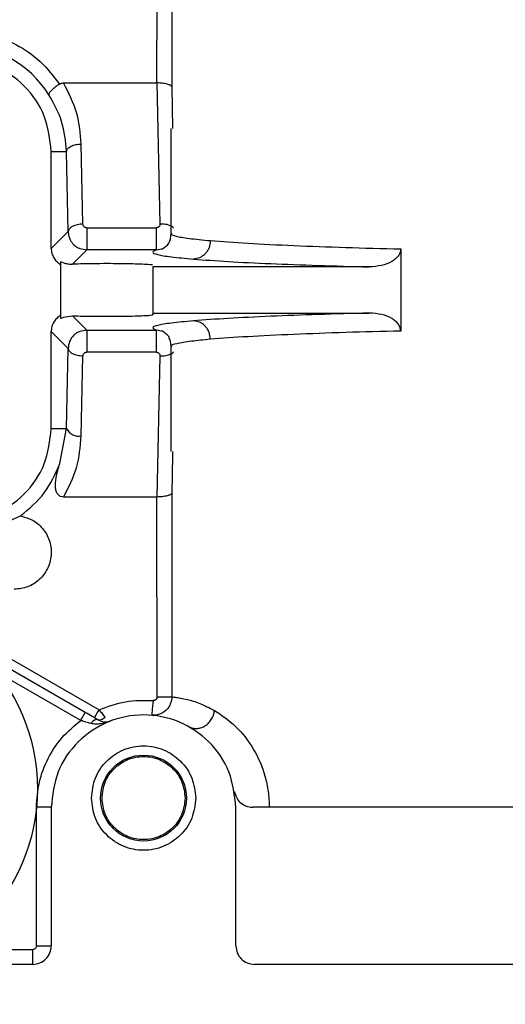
# Model space of a CAD drawing. Header units: inches. Extents: x 170 to 312, y 215 to 248.
# Tile 275 of 410: x 255.9919 to 256.0566, y 224.2858 to 224.4169. Entities that reach past the tile are written whole.
import ezdxf

# ---------------------------------------------------------------- set-up
doc = ezdxf.new("R2010")
doc.units = ezdxf.units.IN
doc.header["$LTSCALE"] = 0.25
doc.header["$MEASUREMENT"] = 0
doc.layers.add('ANNOTATIONS', color=1, linetype='Continuous')
doc.layers.add('STANDARD MOTOR RH', color=7, linetype='Continuous')
doc.styles.add('ARIAL', font='arial.ttf', dxfattribs={"height": 0.09375})
doc.dimstyles.new('STANDARD$0', dxfattribs={"dimtxt": 0.09375, "dimasz": 0.09375, "dimexe": 0.03125, "dimexo": 0.046875, "dimgap": 0.09, "dimtad": 0, "dimtih": 1, "dimtoh": 1, "dimdec": 4, "dimzin": 0, "dimdsep": 46, "dimtxsty": 'ARIAL', "dimcen": 0.09, "dimadec": 0, "dimazin": 0, "dimtfac": 1, "dimtdec": 4, "dimtofl": 0, "dimtmove": 0, "dimatfit": 1, "dimfxl": 1, "dimtolj": 1, "dimtzin": 0, "dimarcsym": 0})

# ---------------------------------------------------------------- blocks, each defined once
blk = doc.blocks.new('*D199')
at = {"layer": 'ANNOTATIONS', "color": 0, "lineweight": -2, "transparency": 16777216}
for p, q in [((255.2899369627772, 223.5853893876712), (255.2899369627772, 225.1525490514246)), ((256.3835555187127, 224.5784115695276), (256.3835555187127, 225.1525490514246)), ((255.3836869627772, 225.1212990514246), (255.5516362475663, 225.1212990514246)), ((256.2898055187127, 225.1212990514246), (256.1218562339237, 225.1212990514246))]:
    blk.add_line(p, q, dxfattribs=at)
at = {"layer": 'ANNOTATIONS', "color": 0, "transparency": 16777216}
for points in [[(255.3836869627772, 225.1369240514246), (255.3836869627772, 225.1056740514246), (255.2899369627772, 225.1212990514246)], [(256.2898055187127, 225.1369240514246), (256.2898055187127, 225.1056740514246), (256.3835555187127, 225.1212990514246)]]:
    blk.add_solid(points, dxfattribs=at)
at = {"layer": 'defpoints', "color": 0, "transparency": 16777216}
for p in [(255.2899369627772, 225.1212990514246), (256.3835555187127, 224.5315365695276), (255.2899369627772, 223.5385143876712)]:
    blk.add_point(p, dxfattribs=at)
at = {"layer": 'ANNOTATIONS', "color": 0, "transparency": 16777216, "insert": (255.836746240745, 225.1212990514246), "char_height": 0.09375, "attachment_point": 5, "style": 'ARIAL'}
blk.add_mtext('\\A1;17 3/8"', dxfattribs=at)
blk = doc.blocks.new('*D210')
at = {"layer": 'ANNOTATIONS', "color": 0, "lineweight": -2, "transparency": 16777216}
for p, q in [((255.289938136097, 223.5853893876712), (255.289938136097, 225.5862628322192)), ((256.5133110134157, 225.0116590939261), (256.5133110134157, 225.5862628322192)), ((255.383688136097, 225.5550128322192), (255.7205284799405, 225.5550128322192)), ((256.4195610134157, 225.5550128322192), (256.0827206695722, 225.5550128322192))]:
    blk.add_line(p, q, dxfattribs=at)
at = {"layer": 'ANNOTATIONS', "color": 0, "transparency": 16777216}
for points in [[(255.383688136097, 225.5706378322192), (255.383688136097, 225.5393878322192), (255.289938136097, 225.5550128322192)], [(256.4195610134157, 225.5706378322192), (256.4195610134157, 225.5393878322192), (256.5133110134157, 225.5550128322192)]]:
    blk.add_solid(points, dxfattribs=at)
at = {"layer": 'defpoints', "color": 0, "transparency": 16777216}
for p in [(256.5133110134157, 225.5550128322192), (256.5133110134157, 224.9647840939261), (255.289938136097, 223.5385143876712)]:
    blk.add_point(p, dxfattribs=at)
at = {"layer": 'ANNOTATIONS', "color": 0, "transparency": 16777216, "insert": (255.9016245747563, 225.5550128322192), "char_height": 0.09375, "attachment_point": 5, "style": 'ARIAL'}
blk.add_mtext('\\A1;20"', dxfattribs=at)

msp = doc.modelspace()

# ---------------------------------------------------------------- linework, layer by layer
at = {"layer": 'STANDARD MOTOR RH'}
for p, q in [((256.0102381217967, 224.4084846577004), (256.0102439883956, 224.4855559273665)), ((256.0122103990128, 224.4855559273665), (256.0122103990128, 224.4079572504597)), ((255.997789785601, 224.4084846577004), (256.0102381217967, 224.4084846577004)), ((256.0102381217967, 224.4084846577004), (256.0106219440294, 224.3896880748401)), ((256.0122103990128, 224.4079572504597), (256.0123158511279, 224.4024273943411)), ((256.0121389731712, 224.3884261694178), (256.0121389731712, 224.4024273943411)), ((256.0003674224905, 224.3896857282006), (256.000152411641, 224.4003500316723)), ((255.9961448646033, 224.3864461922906), (255.9961448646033, 224.3993662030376)), ((255.9961448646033, 224.3993662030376), (255.998185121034, 224.3993662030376)), ((255.9984001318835, 224.388701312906), (255.998185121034, 224.3993662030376)), ((255.9961448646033, 224.3864461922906), (255.9984001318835, 224.388701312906)), ((256.0008689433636, 224.3892034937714), (256.010157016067, 224.3892034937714)), ((255.9989628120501, 224.3843459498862), (256.0008689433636, 224.3862520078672)), ((255.999958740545, 224.3864262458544), (256.0008689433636, 224.3862520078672)), ((256.010157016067, 224.3862520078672), (256.0008689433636, 224.3862520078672)), ((256.010157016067, 224.3862520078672), (256.0110766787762, 224.3864291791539)), ((256.0427127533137, 224.3863775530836), (256.0427127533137, 224.3754451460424)), ((255.997375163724, 224.3846697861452), (255.997375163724, 224.3771523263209)), ((256.0385113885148, 224.3839869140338), (256.0096783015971, 224.3839869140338)), ((256.0096783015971, 224.3839869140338), (256.0096783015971, 224.3776204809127)), ((256.0008689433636, 224.3755706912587), (255.9989628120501, 224.3774767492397)), ((256.0096783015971, 224.3778351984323), (256.0385113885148, 224.3778351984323)), ((255.9961448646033, 224.3624564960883), (255.9961448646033, 224.3753765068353)), ((255.9984001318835, 224.3731207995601), (255.9961448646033, 224.3753765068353)), ((256.0008689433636, 224.3755706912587), (255.9999576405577, 224.3753952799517)), ((256.0008689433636, 224.3755706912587), (256.010157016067, 224.3755706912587)), ((256.0110767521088, 224.3753935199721), (256.010157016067, 224.3755706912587)), ((255.998185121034, 224.3624564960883), (255.9984001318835, 224.3731207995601)), ((256.0121389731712, 224.3593953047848), (256.0121389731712, 224.3733977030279)), ((256.000152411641, 224.3614720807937), (256.0003674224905, 224.3721369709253)), ((256.010157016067, 224.3726192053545), (256.0008689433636, 224.3726192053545)), ((256.0106219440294, 224.3721340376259), (256.0102381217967, 224.3533380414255)), ((255.9961448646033, 224.3624564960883), (255.998185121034, 224.3624564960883)), ((255.9972950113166, 224.3577995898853), (255.998185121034, 224.3624564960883)), ((256.0123069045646, 224.3589253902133), (256.0122103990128, 224.3538654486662)), ((256.0123158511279, 224.3593953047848), (256.0123069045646, 224.3589253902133)), ((256.0102381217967, 224.3533380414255), (255.997789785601, 224.3533380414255)), ((256.0102439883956, 224.3267195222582), (256.0102381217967, 224.3533380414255)), ((256.0122103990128, 224.3538654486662), (256.0122103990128, 224.3267195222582)), ((255.9870560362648, 224.3485878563), (255.9920466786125, 224.3508224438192)), ((255.9765718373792, 224.3399809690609), (256.0025239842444, 224.3249976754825)), ((256.0006896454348, 224.3246362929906), (255.9861757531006, 224.3330155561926)), ((256.0000745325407, 224.3235703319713), (255.9886034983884, 224.3301931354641)), ((256.0102439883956, 224.3267195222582), (256.0122103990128, 224.3267195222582)), ((256.0097935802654, 224.3242350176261), (256.0095341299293, 224.3242684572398)), ((256.0097232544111, 224.3242502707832), (256.0097939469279, 224.324256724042)), ((256.0099160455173, 224.3242678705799), (256.0100835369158, 224.324283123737)), ((255.9961448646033, 224.3120137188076), (255.9941763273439, 224.3120137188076)), ((255.9941763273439, 224.2935591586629), (255.9941763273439, 224.3119861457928)), ((255.9961448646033, 224.3120137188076), (255.9961448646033, 224.2935591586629)), ((256.0207511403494, 224.2935591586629), (256.0207511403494, 224.3120137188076)), ((255.9824136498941, 224.2930669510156), (255.9936841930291, 224.2930669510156)), ((255.9936841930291, 224.2910981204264), (255.9936841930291, 224.2930669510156)), ((255.9941763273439, 224.2935591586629), (255.9961448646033, 224.2935591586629)), ((255.9936841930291, 224.2910981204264), (255.9800821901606, 224.2910981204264)), ((256.1364007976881, 224.2910981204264), (256.0232118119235, 224.2910981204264))]:
    msp.add_line(p, q, dxfattribs=at)
at = {"layer": 'STANDARD MOTOR RH', "flags": 128}
for points in [[(256.0097078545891, 224.3262296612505), (256.0096739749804, 224.3258471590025), (256.0096413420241, 224.3254793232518), (256.0096113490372, 224.3251402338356), (256.0095850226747, 224.3248427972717), (256.0095633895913, 224.3245993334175), (256.0095473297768, 224.3244180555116), (256.0095374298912, 224.3243065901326), (256.0095341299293, 224.3242684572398)], [(256.0000745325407, 224.3235703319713), (256.0001945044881, 224.3237785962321), (256.0003099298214, 224.3239786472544), (256.0004162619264, 224.3241622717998), (256.0005094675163, 224.3243241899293), (256.0005859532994, 224.3244567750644), (256.0006428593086, 224.3245547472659), (256.0006778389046, 224.3246157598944), (256.0006896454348, 224.3246362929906)], [(256.0019088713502, 224.3239323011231), (256.0019206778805, 224.3239528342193), (256.0019556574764, 224.3240132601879), (256.0020124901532, 224.3241118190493), (256.0020890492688, 224.3242444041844), (256.0021822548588, 224.324405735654), (256.0022885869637, 224.3245899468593), (256.002404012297, 224.3247899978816), (256.0025239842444, 224.3249976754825)]]:
    msp.add_lwpolyline(points, dxfattribs=at)
at = {"layer": 'STANDARD MOTOR RH'}
for centre, radius in [((255.9690779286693, 224.314474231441), 0.02522145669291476), ((256.0084480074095, 224.3132439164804), 0.005720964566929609)]:
    msp.add_circle(centre, radius, dxfattribs=at)
for centre, radius, start, end in [((255.9838417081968, 224.3993659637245), 0.0141701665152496, 32.16558920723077, 90), ((255.9998281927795, 224.363282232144), 0.001838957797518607, 206.6810774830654, 280.1546545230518)]:
    msp.add_arc(centre, radius, start, end, dxfattribs=at)
for points, knots in [([(255.9838417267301, 224.4155034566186), (255.9851620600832, 224.4154099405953), (255.9878027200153, 224.4152229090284), (255.9915123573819, 224.413725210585), (255.9948199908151, 224.411474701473), (255.9964434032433, 224.4093835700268), (255.9972551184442, 224.408337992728)], [0, 0, 0, 0, 0.2499994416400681, 0.4999976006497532, 0.7499960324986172, 0.9999999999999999, 0.9999999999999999, 0.9999999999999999, 0.9999999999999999]), ([(255.9961448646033, 224.3993662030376), (255.9959598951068, 224.4009782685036), (255.9955899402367, 224.4042025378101), (255.9927450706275, 224.4082693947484), (255.9886782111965, 224.4111144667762), (255.9854538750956, 224.4114841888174), (255.9838417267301, 224.4116690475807)], [0, 0, 0, 0, 0.2499886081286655, 0.4999986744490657, 0.7500023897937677, 1, 1, 1, 1]), ([(255.9972551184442, 224.408337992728), (255.9970475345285, 224.4081961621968), (255.9966252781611, 224.4079076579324), (255.9961383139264, 224.4074761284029), (255.9958372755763, 224.4071101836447), (255.9958370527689, 224.4069763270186), (255.9958369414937, 224.4069094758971)], [0, 0, 0, 0, 0.246127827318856, 0.5006603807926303, 0.7506181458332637, 1, 1, 1, 1]), ([(255.9972551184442, 224.408337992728), (255.997336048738, 224.408380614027), (255.9975033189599, 224.4084687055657), (255.997692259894, 224.4084792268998), (255.997789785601, 224.4084846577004)], [0, 0, 0, 0, 0.4838296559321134, 1, 1, 1, 1]), ([(256.000152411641, 224.4003500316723), (256.0000379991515, 224.4017285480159), (255.9998030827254, 224.4045589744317), (255.9984723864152, 224.4071536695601), (255.997789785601, 224.4084846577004)], [0, 0, 0, 0, 0.487034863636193, 1, 1, 1, 1]), ([(256.0122103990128, 224.4079572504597), (256.0121929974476, 224.407998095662), (256.0121604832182, 224.408074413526), (256.0119701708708, 224.4081988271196), (256.0116820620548, 224.4083092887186), (256.0113057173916, 224.4083927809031), (256.0108520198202, 224.4084616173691), (256.0104791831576, 224.4084756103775), (256.0102381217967, 224.4084846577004)], [0, 0, 0, 0, 0.1559122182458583, 0.2913166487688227, 0.4999964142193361, 0.636032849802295, 0.7646733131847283, 1, 1, 1, 1]), ([(255.998185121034, 224.3993662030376), (255.9980592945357, 224.4007211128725), (255.997814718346, 224.4033547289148), (255.9964833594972, 224.4057476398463), (255.9958369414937, 224.4069094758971)], [0, 0, 0, 0, 0.5144674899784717, 1, 1, 1, 1]), ([(255.9981850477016, 224.3993662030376), (255.9982211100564, 224.3994926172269), (255.9982932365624, 224.3997454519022), (255.9987511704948, 224.4000668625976), (255.9993935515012, 224.4002958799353), (255.9998994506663, 224.4003319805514), (256.000152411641, 224.4003500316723)], [0, 0, 0, 0, 0.2499384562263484, 0.4998893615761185, 0.7499334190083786, 1, 1, 1, 1]), ([(256.0003674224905, 224.3896857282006), (256.0001144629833, 224.3896676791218), (255.9996085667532, 224.3896315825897), (255.9989661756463, 224.3894025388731), (255.9985082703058, 224.3890812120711), (255.9984361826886, 224.3888279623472), (255.9984001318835, 224.388701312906)], [0, 0, 0, 0, 0.250046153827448, 0.5000697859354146, 0.7499863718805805, 1, 1, 1, 1]), ([(255.9984001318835, 224.388701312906), (255.9984164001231, 224.3884941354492), (255.998446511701, 224.3881106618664), (255.9986858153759, 224.3875075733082), (255.999047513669, 224.3870144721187), (255.9995085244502, 224.386635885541), (255.9998103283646, 224.3864953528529), (255.999958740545, 224.3864262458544)], [0, 0, 0, 0, 0.2133004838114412, 0.3948069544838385, 0.6605261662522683, 0.8330636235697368, 0.9999999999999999, 0.9999999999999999, 0.9999999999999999, 0.9999999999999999]), ([(256.0008689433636, 224.3892034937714), (256.0008356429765, 224.3892053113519), (256.0007699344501, 224.3892088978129), (256.0006430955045, 224.3892472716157), (256.0005070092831, 224.3893405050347), (256.0003908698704, 224.3894980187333), (256.0003753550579, 224.3896222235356), (256.0003674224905, 224.3896857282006)], [0, 0, 0, 0, 0.1206362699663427, 0.2380402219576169, 0.4832321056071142, 0.7357817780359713, 1, 1, 1, 1]), ([(256.0008689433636, 224.3892034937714), (256.0008689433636, 224.3890509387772), (256.0008689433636, 224.3887459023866), (256.0008689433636, 224.3882358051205), (256.0008689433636, 224.3877298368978), (256.0008689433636, 224.3872540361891), (256.0008689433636, 224.3868428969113), (256.0008689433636, 224.3865234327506), (256.0008689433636, 224.3863073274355), (256.0008689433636, 224.3862704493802), (256.0008689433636, 224.3862520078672)], [0, 0, 0, 0, 0.1250173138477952, 0.2499743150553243, 0.3751013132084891, 0.4999169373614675, 0.6250631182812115, 0.7500241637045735, 0.874995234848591, 0.9999999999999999, 0.9999999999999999, 0.9999999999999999, 0.9999999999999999]), ([(256.0106219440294, 224.3896880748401), (256.0106194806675, 224.3896251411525), (256.0106146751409, 224.3895023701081), (256.0105269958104, 224.3893662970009), (256.010432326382, 224.3892834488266), (256.0103494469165, 224.389237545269), (256.0102564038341, 224.3892094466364), (256.0101906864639, 224.3892055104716), (256.010157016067, 224.3892034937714)], [0, 0, 0, 0, 0.2647254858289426, 0.5164265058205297, 0.6401785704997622, 0.7582146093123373, 0.8761208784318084, 1, 1, 1, 1]), ([(256.010157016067, 224.3862520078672), (256.010157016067, 224.3862704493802), (256.010157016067, 224.3863073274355), (256.010157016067, 224.3865234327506), (256.010157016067, 224.3868428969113), (256.010157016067, 224.3872540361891), (256.010157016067, 224.3877298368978), (256.010157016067, 224.3882358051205), (256.010157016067, 224.3887459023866), (256.010157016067, 224.3890509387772), (256.010157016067, 224.3892034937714)], [0, 0, 0, 0, 0.1250047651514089, 0.2499758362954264, 0.3749368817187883, 0.5000830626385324, 0.6248986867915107, 0.7500256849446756, 0.8749826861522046, 0.9999999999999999, 0.9999999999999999, 0.9999999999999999, 0.9999999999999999]), ([(256.0124591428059, 224.3891325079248), (256.0124205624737, 224.389180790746), (256.012329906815, 224.3892942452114), (256.0120886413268, 224.3894427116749), (256.0117663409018, 224.3895695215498), (256.0112859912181, 224.3896836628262), (256.0108830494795, 224.3896863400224), (256.0106219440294, 224.3896880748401)], [0, 0, 0, 0, 0.1344442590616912, 0.3159157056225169, 0.4972155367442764, 0.6741966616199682, 0.9999999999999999, 0.9999999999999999, 0.9999999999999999, 0.9999999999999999]), ([(256.0108712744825, 224.3863564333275), (256.0112302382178, 224.3865695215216), (256.0119418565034, 224.386991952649), (256.0120736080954, 224.3879638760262), (256.0121388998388, 224.3884455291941)], [0, 0, 0, 0, 0.5044329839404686, 1, 1, 1, 1]), ([(256.012190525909, 224.3884261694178), (256.0121737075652, 224.3884152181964), (256.0119970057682, 224.3883001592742), (256.0127084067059, 224.3880814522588), (256.0143136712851, 224.3877733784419), (256.0163414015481, 224.3875794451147), (256.017357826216, 224.3874822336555)], [0, 0, 0, 0, 0.03388594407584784, 0.3560224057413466, 0.6771983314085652, 0.9999999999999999, 0.9999999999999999, 0.9999999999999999, 0.9999999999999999]), ([(256.017357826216, 224.3874822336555), (256.0173243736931, 224.3871762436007), (256.0172729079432, 224.3867054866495), (256.0169882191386, 224.3861374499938), (256.0166961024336, 224.3857447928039), (256.0163339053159, 224.3854271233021), (256.0158080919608, 224.3851164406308), (256.0153712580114, 224.3850601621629), (256.0150870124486, 224.3850235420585)], [0, 0, 0, 0, 0.2389065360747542, 0.3675508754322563, 0.499058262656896, 0.6305849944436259, 0.7596235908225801, 1, 1, 1, 1]), ([(256.017357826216, 224.3874822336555), (256.018923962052, 224.387362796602), (256.0219697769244, 224.3871305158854), (256.0282335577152, 224.3868300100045), (256.0350784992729, 224.3865750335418), (256.0402228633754, 224.3864419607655), (256.0427127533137, 224.3863775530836)], [0, 0, 0, 0, 0.2725394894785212, 0.5300337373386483, 0.7725347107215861, 1, 1, 1, 1]), ([(255.9961448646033, 224.3864461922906), (255.9961619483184, 224.3862255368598), (255.9961960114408, 224.3857855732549), (255.9964634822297, 224.3851869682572), (255.9968510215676, 224.3846708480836), (255.9971994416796, 224.3844349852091), (255.997375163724, 224.3843160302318)], [0, 0, 0, 0, 0.2567043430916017, 0.5118413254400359, 0.7538022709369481, 1, 1, 1, 1]), ([(256.010157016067, 224.3862520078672), (256.0099167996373, 224.3861478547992), (256.0094363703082, 224.3859395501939), (256.0101923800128, 224.3856257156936), (256.0119315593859, 224.3853173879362), (256.0140351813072, 224.3851214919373), (256.0150870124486, 224.3850235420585)], [0, 0, 0, 0, 0.2500059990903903, 0.50000832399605, 0.7499993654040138, 1, 1, 1, 1]), ([(256.0427127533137, 224.3863775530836), (256.0426992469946, 224.3862338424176), (256.0426714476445, 224.3859380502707), (256.0424382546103, 224.3854948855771), (256.0420548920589, 224.3850677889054), (256.04130945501, 224.3845527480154), (256.0401102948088, 224.3840923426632), (256.0390691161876, 224.3840236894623), (256.0385113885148, 224.3839869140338)], [0, 0, 0, 0, 0.08171451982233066, 0.1681887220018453, 0.2799602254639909, 0.4068002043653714, 0.6822409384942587, 1, 1, 1, 1]), ([(255.997375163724, 224.3846697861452), (255.9973958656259, 224.3846767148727), (255.9974384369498, 224.3846909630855), (255.997777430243, 224.384539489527), (255.9982743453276, 224.3843744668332), (255.9987342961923, 224.3843554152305), (255.9989628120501, 224.3843459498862)], [0, 0, 0, 0, 0.2528302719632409, 0.5199193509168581, 0.761483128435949, 1, 1, 1, 1]), ([(256.0150870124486, 224.3850235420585), (256.016552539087, 224.3849141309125), (256.0194086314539, 224.3847009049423), (256.025168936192, 224.3844203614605), (256.03146491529, 224.3841800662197), (256.0362090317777, 224.3840500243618), (256.0385113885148, 224.3839869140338)], [0, 0, 0, 0, 0.2707804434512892, 0.5277106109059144, 0.770794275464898, 0.9999999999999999, 0.9999999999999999, 0.9999999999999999, 0.9999999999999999]), ([(256.0096783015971, 224.3842016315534), (256.0095977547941, 224.3842280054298), (256.0094464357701, 224.3842775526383), (256.0083869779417, 224.3843387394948), (256.007118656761, 224.3843787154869), (256.0056546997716, 224.3844061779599), (256.0039948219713, 224.3844186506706), (256.0021574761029, 224.3844149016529), (256.0003672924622, 224.3843906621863), (255.9994346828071, 224.3843609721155), (255.9989628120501, 224.3843459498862)], [0, 0, 0, 0, 0.1528544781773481, 0.2871596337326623, 0.4029070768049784, 0.4999935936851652, 0.6204120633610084, 0.7438826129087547, 0.8704127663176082, 1, 1, 1, 1]), ([(255.997375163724, 224.3775066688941), (255.9972007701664, 224.3773880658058), (255.9968530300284, 224.3771515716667), (255.9964647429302, 224.3766379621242), (255.9961949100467, 224.376038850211), (255.9961616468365, 224.3755986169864), (255.9961448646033, 224.3753765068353)], [0, 0, 0, 0, 0.2447607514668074, 0.4880520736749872, 0.7417077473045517, 1, 1, 1, 1]), ([(255.997375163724, 224.3771523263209), (255.9973967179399, 224.3771441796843), (255.9974413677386, 224.3771273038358), (255.9978611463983, 224.3773493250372), (255.9985329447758, 224.377427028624), (255.9989628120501, 224.3774767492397)], [0, 0, 0, 0, 0.2515476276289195, 0.5210837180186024, 1, 1, 1, 1]), ([(255.9989628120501, 224.3774767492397), (255.999429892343, 224.3774617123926), (256.0003529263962, 224.377431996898), (256.0021242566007, 224.3774079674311), (256.003944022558, 224.3774034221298), (256.0057421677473, 224.3774165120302), (256.0072865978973, 224.3774475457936), (256.0085150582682, 224.3774900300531), (256.0094621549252, 224.3775485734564), (256.0096011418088, 224.3775948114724), (256.0096783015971, 224.3776204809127)], [0, 0, 0, 0, 0.1284301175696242, 0.2538008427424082, 0.3761785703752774, 0.4955456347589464, 0.6227116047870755, 0.729808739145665, 0.8500009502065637, 1, 1, 1, 1]), ([(256.0150870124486, 224.3767991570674), (256.0140351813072, 224.3767012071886), (256.0119315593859, 224.3765053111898), (256.0101923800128, 224.3761969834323), (256.0094363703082, 224.375883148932), (256.0099167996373, 224.3756748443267), (256.010157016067, 224.3755706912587)], [0, 0, 0, 0, 0.2500006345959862, 0.49999167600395, 0.7499940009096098, 1, 1, 1, 1]), ([(256.0385113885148, 224.3778351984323), (256.0362090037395, 224.3777721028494), (256.0314648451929, 224.3776420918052), (256.0251688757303, 224.3774015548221), (256.0194085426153, 224.3771220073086), (256.0165525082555, 224.3769086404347), (256.0150870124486, 224.3767991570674)], [0, 0, 0, 0, 0.2292071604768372, 0.4722907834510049, 0.7292204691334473, 1, 1, 1, 1]), ([(256.017357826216, 224.3743398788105), (256.0173241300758, 224.3746469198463), (256.0172723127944, 224.3751190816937), (256.0169868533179, 224.3756879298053), (256.0166936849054, 224.3760802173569), (256.0163313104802, 224.3763972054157), (256.015806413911, 224.3767070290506), (256.0153704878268, 224.376762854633), (256.0150870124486, 224.3767991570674)], [0, 0, 0, 0, 0.2396736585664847, 0.3685655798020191, 0.5000363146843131, 0.6315023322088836, 0.7603721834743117, 1, 1, 1, 1]), ([(256.0427127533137, 224.3754451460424), (256.0426993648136, 224.3755876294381), (256.0426717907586, 224.3758810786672), (256.0424420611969, 224.3763211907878), (256.0420634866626, 224.3767469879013), (256.0413249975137, 224.3772614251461), (256.0401241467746, 224.3777287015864), (256.0390774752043, 224.3777978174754), (256.0385113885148, 224.3778351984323)], [0, 0, 0, 0, 0.08103496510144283, 0.1668941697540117, 0.2776577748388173, 0.4037817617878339, 0.6775385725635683, 1, 1, 1, 1]), ([(255.9999576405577, 224.3753952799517), (255.9998091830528, 224.3753263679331), (255.9995073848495, 224.3751862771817), (255.9990019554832, 224.3747688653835), (255.9985149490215, 224.3740840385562), (255.9984384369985, 224.373442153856), (255.9984001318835, 224.3731207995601)], [0, 0, 0, 0, 0.1671560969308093, 0.3398104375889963, 0.6694815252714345, 1, 1, 1, 1]), ([(256.0008689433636, 224.3755706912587), (256.0008689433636, 224.3755520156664), (256.0008689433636, 224.3755146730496), (256.0008689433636, 224.3752986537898), (256.0008689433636, 224.3749798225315), (256.0008689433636, 224.3745685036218), (256.0008689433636, 224.3740926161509), (256.0008689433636, 224.373586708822), (256.0008689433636, 224.3730767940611), (256.0008689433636, 224.3727717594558), (256.0008689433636, 224.3726192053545)], [0, 0, 0, 0, 0.12503799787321, 0.2500186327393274, 0.374898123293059, 0.5000538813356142, 0.6250140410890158, 0.7500065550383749, 0.8749731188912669, 1, 1, 1, 1]), ([(256.010157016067, 224.3726192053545), (256.010157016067, 224.3727717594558), (256.010157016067, 224.3730767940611), (256.010157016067, 224.373586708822), (256.010157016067, 224.3740926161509), (256.010157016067, 224.3745685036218), (256.010157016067, 224.3749798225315), (256.010157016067, 224.3752986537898), (256.010157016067, 224.3755146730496), (256.010157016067, 224.3755520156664), (256.010157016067, 224.3755706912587)], [0, 0, 0, 0, 0.1250268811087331, 0.2499934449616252, 0.3749859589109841, 0.4999461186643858, 0.625101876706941, 0.7499813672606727, 0.87496200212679, 1, 1, 1, 1]), ([(256.0121389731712, 224.373397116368), (256.0120704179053, 224.3738751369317), (256.0119320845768, 224.374839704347), (256.0112269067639, 224.3752561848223), (256.01087120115, 224.3754662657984)], [0, 0, 0, 0, 0.4955802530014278, 1, 1, 1, 1]), ([(256.0427127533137, 224.3754451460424), (256.0402228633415, 224.3753807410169), (256.0350784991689, 224.3752476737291), (256.0282335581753, 224.3749926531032), (256.0219697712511, 224.3746923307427), (256.0189239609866, 224.3744595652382), (256.017357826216, 224.3743398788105)], [0, 0, 0, 0, 0.2274651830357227, 0.4699660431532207, 0.7274601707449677, 1, 1, 1, 1]), ([(256.017357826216, 224.3743398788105), (256.0164634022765, 224.3742548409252), (256.0144708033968, 224.3740653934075), (256.0127669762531, 224.3737588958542), (256.0119881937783, 224.3735308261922), (256.012173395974, 224.373408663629), (256.0121900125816, 224.3733977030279)], [0, 0, 0, 0, 0.2810953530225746, 0.6262246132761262, 0.9664643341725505, 0.9999999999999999, 0.9999999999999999, 0.9999999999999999, 0.9999999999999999]), ([(255.9984001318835, 224.3731207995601), (255.9984361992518, 224.3729943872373), (255.9985083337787, 224.3727415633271), (255.9989661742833, 224.3724201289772), (255.999608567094, 224.3721911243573), (256.000114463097, 224.3721550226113), (256.0003674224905, 224.3721369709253)], [0, 0, 0, 0, 0.2499419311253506, 0.4998824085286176, 0.7499299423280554, 1, 1, 1, 1]), ([(256.0106219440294, 224.3721340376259), (256.0108830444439, 224.3721358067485), (256.0112859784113, 224.3721385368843), (256.011766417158, 224.3722524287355), (256.0120886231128, 224.3723801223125), (256.0123311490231, 224.3725294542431), (256.0124226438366, 224.3726438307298), (256.0124620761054, 224.3726931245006)], [0, 0, 0, 0, 0.3248046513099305, 0.501243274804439, 0.682059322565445, 0.8629745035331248, 1, 1, 1, 1]), ([(256.0003674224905, 224.3721369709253), (256.0003754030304, 224.3721997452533), (256.000391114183, 224.3723233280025), (256.0004893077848, 224.372457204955), (256.0005891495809, 224.3725397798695), (256.0006750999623, 224.3725847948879), (256.0007691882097, 224.3726131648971), (256.0008353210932, 224.3726171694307), (256.0008689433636, 224.3726192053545)], [0, 0, 0, 0, 0.2621071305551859, 0.5160058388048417, 0.641741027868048, 0.7605798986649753, 0.8782776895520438, 1, 1, 1, 1]), ([(256.010157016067, 224.3726192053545), (256.0101903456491, 224.3726171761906), (256.0102556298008, 224.372613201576), (256.0103482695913, 224.3725850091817), (256.0104315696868, 224.3725391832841), (256.0105263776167, 224.3724563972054), (256.010615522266, 224.3723205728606), (256.0106197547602, 224.3721976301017), (256.0106219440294, 224.3721340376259)], [0, 0, 0, 0, 0.1225771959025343, 0.2400974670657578, 0.3584681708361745, 0.4834454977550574, 0.7328107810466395, 1, 1, 1, 1]), ([(255.9838417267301, 224.3501536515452), (255.9854538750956, 224.3503385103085), (255.9886782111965, 224.3507082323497), (255.9927450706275, 224.3535533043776), (255.9955899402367, 224.3576201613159), (255.9959598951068, 224.3608444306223), (255.9961448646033, 224.3624564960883)], [0, 0, 0, 0, 0.2499976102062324, 0.5000013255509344, 0.7500113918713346, 1, 1, 1, 1]), ([(255.997789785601, 224.3533380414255), (255.9984501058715, 224.354617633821), (255.9997872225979, 224.3572087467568), (256.0000296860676, 224.3600393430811), (256.000152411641, 224.3614720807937)], [0, 0, 0, 0, 0.4938389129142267, 1, 1, 1, 1]), ([(255.9920466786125, 224.3508224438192), (255.9931954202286, 224.3517792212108), (255.9954928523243, 224.3536927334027), (255.9966943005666, 224.3564306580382), (255.9972950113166, 224.3577995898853)], [0, 0, 0, 0, 0.5000111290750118, 1, 1, 1, 1]), ([(255.997789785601, 224.3533380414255), (255.9976534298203, 224.3533502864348), (255.997452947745, 224.3533682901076), (255.9972206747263, 224.3534986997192), (255.9970165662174, 224.3536792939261), (255.9968222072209, 224.3540181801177), (255.9966620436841, 224.3547908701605), (255.9967782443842, 224.3561010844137), (255.9971045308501, 224.3571735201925), (255.9972950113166, 224.3577995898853)], [0, 0, 0, 0, 0.07928898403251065, 0.1165775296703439, 0.1545220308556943, 0.2387496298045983, 0.3404257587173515, 0.6149518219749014, 1, 1, 1, 1]), ([(256.0122103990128, 224.3538654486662), (256.0121931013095, 224.3538246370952), (256.0121608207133, 224.3537484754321), (256.0119701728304, 224.3536236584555), (256.01168174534, 224.3535131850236), (256.0113052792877, 224.3534295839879), (256.0108507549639, 224.353359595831), (256.0104783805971, 224.353346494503), (256.0102381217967, 224.3533380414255)], [0, 0, 0, 0, 0.1558976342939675, 0.2909327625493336, 0.4995469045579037, 0.6365246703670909, 0.765482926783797, 1, 1, 1, 1]), ([(255.9920466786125, 224.3508224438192), (255.9926366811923, 224.350655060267), (255.9938166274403, 224.3503203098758), (255.9952025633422, 224.3490472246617), (255.9960528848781, 224.3474009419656), (255.9962415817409, 224.3455475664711), (255.995745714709, 224.3437517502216), (255.9946315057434, 224.3422714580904), (255.9930528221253, 224.3412471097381), (255.9918333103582, 224.3411152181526), (255.9912235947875, 224.3410492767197)], [0, 0, 0, 0, 0.1250104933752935, 0.2500085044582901, 0.3750081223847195, 0.5000073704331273, 0.6250123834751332, 0.749991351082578, 0.8750039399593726, 1, 1, 1, 1]), ([(256.0025239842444, 224.3249976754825), (256.0036813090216, 224.3254362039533), (256.0059959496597, 224.3263132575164), (256.0084705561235, 224.3262575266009), (256.0097078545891, 224.3262296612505)], [0, 0, 0, 0, 0.5000019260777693, 0.9999999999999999, 0.9999999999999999, 0.9999999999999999, 0.9999999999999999]), ([(256.0122103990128, 224.3267195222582), (256.0122008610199, 224.326555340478), (256.0121815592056, 224.326223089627), (256.0120247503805, 224.325739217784), (256.0117727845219, 224.3252864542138), (256.011352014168, 224.3248084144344), (256.0107975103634, 224.32445731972), (256.0101406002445, 224.3242605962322), (256.0097452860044, 224.3242657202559), (256.0095341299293, 224.3242684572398)], [0, 0, 0, 0, 0.120780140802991, 0.2444199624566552, 0.3709141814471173, 0.5003770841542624, 0.7101485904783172, 0.8451766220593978, 1, 1, 1, 1]), ([(256.0102439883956, 224.3267195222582), (256.0102418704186, 224.3266846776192), (256.0102377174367, 224.3266163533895), (256.0102062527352, 224.3265187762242), (256.0101552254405, 224.3264305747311), (256.0100865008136, 224.326354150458), (256.0100044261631, 224.3262924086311), (256.0099126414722, 224.3262489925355), (256.0098121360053, 224.3262262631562), (256.0097432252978, 224.3262285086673), (256.0097078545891, 224.3262296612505)], [0, 0, 0, 0, 0.1278524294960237, 0.2506962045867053, 0.3726065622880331, 0.4998141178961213, 0.625689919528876, 0.7475043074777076, 0.8703982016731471, 1, 1, 1, 1]), ([(256.0122103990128, 224.3267195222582), (256.0123388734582, 224.3267072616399), (256.0125717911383, 224.3266850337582), (256.0133400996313, 224.3265784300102), (256.0143888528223, 224.3263546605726), (256.0158263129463, 224.3259611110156), (256.0172202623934, 224.3252498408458), (256.0178903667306, 224.3249079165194)], [0, 0, 0, 0, 0.2214204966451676, 0.4014241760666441, 0.5571879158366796, 0.7871297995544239, 1, 1, 1, 1]), ([(256.0207511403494, 224.3120137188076), (256.0205661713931, 224.3136238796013), (256.0201962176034, 224.3168443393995), (256.0173513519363, 224.320939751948), (256.0132845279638, 224.3236762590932), (256.0084480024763, 224.3246367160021), (256.0036114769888, 224.3236762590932), (255.9995446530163, 224.320939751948), (255.9966997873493, 224.3168443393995), (255.9963298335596, 224.3136238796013), (255.9961448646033, 224.3120137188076)], [0, 0, 0, 0, 0.1249942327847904, 0.2499991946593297, 0.3749993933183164, 0.5, 0.6250006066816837, 0.7500008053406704, 0.8750057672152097, 1, 1, 1, 1]), ([(256.0023965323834, 224.3236507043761), (256.0021292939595, 224.3238049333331), (256.0015916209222, 224.3241152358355), (256.000991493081, 224.3244619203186), (256.0006896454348, 224.3246362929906)], [0, 0, 0, 0, 0.4970277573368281, 0.9999999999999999, 0.9999999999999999, 0.9999999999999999, 0.9999999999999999]), ([(256.0025239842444, 224.3249976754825), (256.0026622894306, 224.3248290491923), (256.0029489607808, 224.3244795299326), (256.0031867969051, 224.3241761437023), (256.003309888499, 224.3240191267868)], [0, 0, 0, 0, 0.482452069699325, 1, 1, 1, 1]), ([(256.0144403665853, 224.3227589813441), (256.0145720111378, 224.3226963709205), (256.0148522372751, 224.3225630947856), (256.0153509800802, 224.3224872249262), (256.0159141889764, 224.3225364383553), (256.0165046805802, 224.3227558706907), (256.0170539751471, 224.3231470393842), (256.0174927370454, 224.3236778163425), (256.0177901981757, 224.3242825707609), (256.0178577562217, 224.3247043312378), (256.0178903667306, 224.3249079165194)], [0, 0, 0, 0, 0.09792255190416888, 0.2084435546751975, 0.3311390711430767, 0.4635544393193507, 0.6018292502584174, 0.7406689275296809, 0.8748199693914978, 1, 1, 1, 1]), ([(256.0178903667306, 224.3249079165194), (256.0188216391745, 224.324301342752), (256.0205287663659, 224.3231894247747), (256.0230650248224, 224.3201364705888), (256.024509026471, 224.3168790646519), (256.0251122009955, 224.3141468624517), (256.0251693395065, 224.3127193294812), (256.0251975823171, 224.3120137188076)], [0, 0, 0, 0, 0.3206904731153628, 0.5878617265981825, 0.7963555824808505, 0.8993412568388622, 1, 1, 1, 1]), ([(255.9941763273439, 224.3120137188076), (255.9942526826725, 224.3131368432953), (255.9944053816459, 224.3153829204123), (255.9956327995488, 224.3185539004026), (255.9974804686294, 224.3214082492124), (255.9992098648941, 224.3228496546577), (256.0000745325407, 224.3235703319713)], [0, 0, 0, 0, 0.2500157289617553, 0.499993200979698, 0.7500054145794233, 1, 1, 1, 1]), ([(256.0014175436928, 224.3231620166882), (256.0012009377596, 224.3232240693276), (256.0007692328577, 224.3233477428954), (256.0003055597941, 224.3234963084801), (256.0000745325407, 224.3235703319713)], [0, 0, 0, 0, 0.5017453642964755, 1, 1, 1, 1]), ([(256.0023965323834, 224.3236507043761), (256.0023305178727, 224.3236736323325), (256.0021962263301, 224.323720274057), (256.0019325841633, 224.3236330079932), (256.0016593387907, 224.3234456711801), (256.0014961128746, 224.3232541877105), (256.0014175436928, 224.3231620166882)], [0, 0, 0, 0, 0.2513851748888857, 0.5113860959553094, 0.7648045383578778, 1, 1, 1, 1]), ([(256.004079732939, 224.3235151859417), (256.0036424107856, 224.323371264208), (256.0029927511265, 224.3231574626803), (256.0020882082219, 224.3230484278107), (256.001637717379, 224.3231247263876), (256.0014175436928, 224.3231620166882)], [0, 0, 0, 0, 0.5129002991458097, 0.7619340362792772, 1, 1, 1, 1]), ([(256.003309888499, 224.3240191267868), (256.0032279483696, 224.3239370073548), (256.0030629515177, 224.3237716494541), (256.0028049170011, 224.3236314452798), (256.0025725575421, 224.3235820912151), (256.0024537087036, 224.3236284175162), (256.0023965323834, 224.3236507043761)], [0, 0, 0, 0, 0.255652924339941, 0.5147896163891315, 0.766572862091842, 1, 1, 1, 1]), ([(256.0023966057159, 224.3236507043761), (256.0026596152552, 224.3235440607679), (256.0033003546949, 224.3232842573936), (256.0037906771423, 224.3234295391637), (256.004079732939, 224.3235151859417)], [0, 0, 0, 0, 0.4104781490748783, 1, 1, 1, 1]), ([(256.0014967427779, 224.3132439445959), (256.0016012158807, 224.3141536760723), (256.0018101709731, 224.3159732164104), (256.0034178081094, 224.3182868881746), (256.0057152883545, 224.3198333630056), (256.0084480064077, 224.3203762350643), (256.0111807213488, 224.3198333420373), (256.0134782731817, 224.3182869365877), (256.0150858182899, 224.3159731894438), (256.0152947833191, 224.3141536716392), (256.0153992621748, 224.3132439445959)], [0, 0, 0, 0, 0.1249905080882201, 0.2499916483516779, 0.3749984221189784, 0.4999995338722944, 0.6250006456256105, 0.7500102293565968, 0.8750094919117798, 1, 1, 1, 1]), ([(256.0029116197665, 224.3132439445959), (256.0029948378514, 224.313968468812), (256.0031612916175, 224.3154176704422), (256.0044415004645, 224.3172605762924), (256.0062714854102, 224.3184923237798), (256.0084480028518, 224.3189242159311), (256.0106245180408, 224.3184923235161), (256.0124545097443, 224.3172605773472), (256.0137346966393, 224.3154176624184), (256.0139012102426, 224.3139684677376), (256.0139844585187, 224.3132439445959)], [0, 0, 0, 0, 0.124984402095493, 0.2499952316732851, 0.3750001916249, 0.4999995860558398, 0.6249989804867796, 0.7500039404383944, 0.8750147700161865, 0.9999999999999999, 0.9999999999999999, 0.9999999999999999, 0.9999999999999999]), ([(256.0205791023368, 224.3140640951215), (256.0206460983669, 224.3138164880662), (256.020791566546, 224.3132788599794), (256.0213187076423, 224.3126227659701), (256.0220681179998, 224.3121188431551), (256.0226794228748, 224.3120502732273), (256.0230053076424, 224.3120137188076)], [0, 0, 0, 0, 0.189435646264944, 0.4113207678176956, 0.686176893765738, 0.9999999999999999, 0.9999999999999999, 0.9999999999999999, 0.9999999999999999]), ([(256.0153992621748, 224.3132439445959), (256.0152947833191, 224.3123342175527), (256.0150858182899, 224.310514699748), (256.0134782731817, 224.3082009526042), (256.0111807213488, 224.3066545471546), (256.0084480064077, 224.3061116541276), (256.0057152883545, 224.3066545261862), (256.0034178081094, 224.3082010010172), (256.0018101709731, 224.3105146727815), (256.0016012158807, 224.3123342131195), (256.0014967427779, 224.3132439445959)], [0, 0, 0, 0, 0.1249905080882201, 0.2499897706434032, 0.3749993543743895, 0.5000004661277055, 0.6250015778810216, 0.7500083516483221, 0.8750094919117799, 1, 1, 1, 1]), ([(256.0139844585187, 224.3132439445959), (256.0139012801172, 224.3125191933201), (256.0137349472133, 224.3110698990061), (256.0124542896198, 224.3092272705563), (256.0106245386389, 224.3079955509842), (256.0084480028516, 224.3075636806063), (256.0062714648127, 224.3079955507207), (256.0044417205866, 224.3092272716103), (256.0031610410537, 224.311069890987), (256.0029947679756, 224.3125191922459), (256.0029116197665, 224.3132439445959)], [0, 0, 0, 0, 0.1250172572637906, 0.2499985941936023, 0.3750022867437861, 0.5000004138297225, 0.6249985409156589, 0.7500022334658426, 0.8749835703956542, 1, 1, 1, 1]), ([(256.1366072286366, 224.3120137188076), (256.1325443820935, 224.3120137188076), (256.1244188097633, 224.3120137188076), (256.1102956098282, 224.3120137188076), (256.0953180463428, 224.3120137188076), (256.0798062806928, 224.3120137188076), (256.0642945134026, 224.3120137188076), (256.0493169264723, 224.3120137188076), (256.0351937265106, 224.3120137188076), (256.0270681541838, 224.3120137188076), (256.0230053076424, 224.3120137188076)], [0, 0, 0, 0, 0.1250024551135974, 0.2500011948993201, 0.3749997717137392, 0.4999997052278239, 0.6250002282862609, 0.74999880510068, 0.8749975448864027, 1, 1, 1, 1]), ([(255.9936841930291, 224.2910981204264), (255.9940066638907, 224.2911350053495), (255.9946516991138, 224.2912087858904), (255.9954645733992, 224.2917784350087), (255.9960341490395, 224.292591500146), (255.9961079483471, 224.2932365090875), (255.9961448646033, 224.2935591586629)], [0, 0, 0, 0, 0.2499688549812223, 0.5000101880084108, 0.7498926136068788, 1, 1, 1, 1]), ([(255.9941763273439, 224.2935591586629), (255.9941692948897, 224.2934941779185), (255.9941552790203, 224.2933646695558), (255.9940401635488, 224.2932034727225), (255.9938790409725, 224.2930875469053), (255.9937495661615, 224.2930738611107), (255.9936841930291, 224.2930669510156)], [0, 0, 0, 0, 0.251009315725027, 0.5002682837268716, 0.7476804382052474, 1, 1, 1, 1]), ([(256.0207511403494, 224.2935591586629), (256.0207880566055, 224.2932365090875), (256.0208618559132, 224.292591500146), (256.0214314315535, 224.2917784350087), (256.0222443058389, 224.2912087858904), (256.022889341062, 224.2911350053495), (256.0232118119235, 224.2910981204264)], [0, 0, 0, 0, 0.2501073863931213, 0.4999898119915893, 0.7500311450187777, 1, 1, 1, 1])]:
    msp.add_open_spline(points, degree=3, knots=knots, dxfattribs=at)

# ---------------------------------------------------------------- dimensions: what is measured, and where the dimension line sits
at = {"layer": 'ANNOTATIONS'}
dim = msp.add_linear_dim(base=(256.5133110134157, 225.5550128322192), p1=(255.289938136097, 223.5385143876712), p2=(256.5133110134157, 224.9647840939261), angle=180, text='20"', dimstyle='STANDARD$0', dxfattribs=at)
dim.commit()
dim.dimension.update_dxf_attribs({"geometry": '*D210', "text_midpoint": (255.9016245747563, 225.5550128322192), "dimtype": 160})
dim = msp.add_linear_dim(base=(255.2899369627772, 225.1212990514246), p1=(256.3835555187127, 224.5315365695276), p2=(255.2899369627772, 223.5385143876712), text='17 3/8"', dimstyle='STANDARD$0', dxfattribs=at)
dim.commit()
dim.dimension.update_dxf_attribs({"geometry": '*D199', "text_midpoint": (255.836746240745, 225.1212990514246), "dimtype": 160})

doc.saveas('drawing.dxf')
